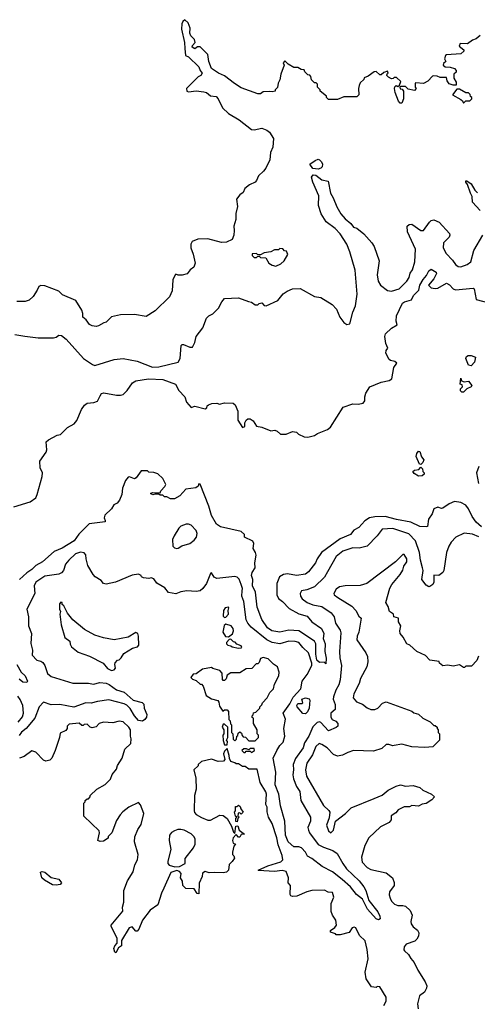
# Model space of a CAD drawing. Extents: x 2210602 to 2357277, y 510288 to 673808.
# Tile 357 of 464: x 2276770 to 2280334, y 640020 to 647680. Entities that reach past the tile are written whole.
import ezdxf

# ---------------------------------------------------------------- set-up
doc = ezdxf.new("R2010")
doc.units = 0

msp = doc.modelspace()

# ---------------------------------------------------------------- linework, layer by layer
at = {"layer": '0CON05XD'}
for points in [[(2280355, 647557.5), (2280325, 647530), (2280295, 647520), (2280257, 647493), (2280200, 647495), (2280192.5, 647475), (2280227.5, 647445), (2280227.5, 647435), (2280206.1, 647413.9), (2280095, 647407.5), (2280085, 647402.5), (2280077.5, 647375), (2280087.5, 647355), (2280070, 647340), (2280067.5, 647325), (2280083.6, 647313.6), (2280121.7, 647311.7), (2280155, 647300), (2280170, 647285), (2280168.3, 647271.7), (2280150, 647255), (2280150, 647225), (2280170, 647195), (2280168.3, 647171.7), (2280145, 647170), (2280115, 647180), (2280100, 647205), (2280095, 647230), (2280045, 647230), (2280021.7, 647241.7), (2279995, 647242.5), (2279985, 647240), (2279949.3, 647200.7), (2279915, 647182.5), (2279855, 647190), (2279850, 647185), (2279850, 647155), (2279857.5, 647145), (2279845, 647130), (2279795, 647140), (2279775, 647160), (2279735, 647160), (2279730, 647155), (2279731.7, 647141.7), (2279748.3, 647138.3), (2279760, 647125), (2279760, 647065), (2279745, 647030), (2279731.7, 647031.7), (2279720, 647045), (2279693, 647113), (2279690, 647145), (2279691.7, 647158.3), (2279701.7, 647168.3), (2279715, 647160), (2279728.3, 647171.7), (2279738.3, 647198.3), (2279705, 647230), (2279685, 647230), (2279678.3, 647221.7), (2279665, 647220), (2279641.7, 647231.7), (2279630, 647245), (2279631.7, 647258.3), (2279640, 647265), (2279635, 647280), (2279605, 647270), (2279585, 647250), (2279575, 647250), (2279545, 647277.5), (2279530, 647275), (2279485, 647240), (2279451.7, 647228.3), (2279450, 647215), (2279421.7, 647188.3), (2279413, 647167), (2279407.5, 647145), (2279410, 647095), (2279395, 647080), (2279295, 647080), (2279245, 647060), (2279175, 647060), (2279160, 647075), (2279160, 647085), (2279110, 647125), (2279110, 647135), (2279090, 647155), (2279088.3, 647178.3), (2279078.3, 647188.3), (2279065, 647190), (2279041.7, 647211.7), (2279038.3, 647238.3), (2279028.3, 647248.3), (2279015, 647250), (2278990, 647275), (2278985, 647290), (2278963, 647293), (2278935, 647307.5), (2278905, 647307.5), (2278860, 647335), (2278835, 647360), (2278822.5, 647345), (2278830, 647325), (2278802.5, 647255), (2278797, 647213), (2278783, 647187), (2278777, 647153), (2278760, 647135), (2278760, 647125), (2278735, 647117.5), (2278715, 647122.5), (2278665, 647120), (2278646.4, 647103.6), (2278625, 647104), (2278495, 647150.8), (2278442.4, 647182.4), (2278365, 647244), (2278317.5, 647265), (2278265, 647300), (2278243.9, 647353.9), (2278235, 647410), (2278175, 647470), (2278155, 647470), (2278135, 647452.5), (2278113.3, 647465), (2278115, 647480), (2278137.5, 647502.5), (2278132.5, 647525), (2278104.2, 647554.2), (2278094.2, 647574.2), (2278098.8, 647615), (2278083.3, 647655), (2278055, 647680), (2278040, 647665), (2278033, 647647), (2278030, 647605), (2278053, 647503), (2278057.5, 647455), (2278061.7, 647401.7), (2278085, 647390), (2278165, 647312.5), (2278175.8, 647285.8), (2278192.5, 647265), (2278180, 647245), (2278160, 647235), (2278070, 647145), (2278072.5, 647125), (2278085, 647117.5), (2278145, 647126.2), (2278205, 647119.2), (2278225, 647112.5), (2278255, 647088.8), (2278301.2, 647081.2), (2278316.2, 647065), (2278350, 646995), (2278395, 646950), (2278479.7, 646899.7), (2278575, 646826), (2278595, 646824.2), (2278655, 646836), (2278695, 646821.2), (2278715.6, 646805.6), (2278746, 646755), (2278741.7, 646688.3), (2278723.6, 646646.4), (2278719.3, 646590.7), (2278686.1, 646523.9), (2278669.5, 646500.5), (2278630, 646465), (2278615, 646430), (2278603, 646417), (2278560, 646395), (2278523.6, 646366.4), (2278510, 646335), (2278483.6, 646316.4), (2278457.5, 646285), (2278467, 646227), (2278453, 646173), (2278453.3, 646125), (2278436.7, 646075), (2278439.3, 646039.3), (2278437.5, 646005), (2278425, 645970), (2278381.7, 645948.3), (2278343, 645947), (2278235, 645975.7), (2278157, 645973), (2278113.3, 645955), (2278103.3, 645935), (2278103.3, 645905), (2278121.2, 645855), (2278136, 645785), (2278127.5, 645755), (2278097, 645733), (2278075, 645703.3), (2278035, 645693.8), (2278003.3, 645693.3), (2277985, 645700), (2277980, 645695), (2277962.5, 645655), (2277958.3, 645571.7), (2277936.7, 645525), (2277825.8, 645414.2), (2277755, 645370), (2277665, 645386), (2277555, 645383.8), (2277485, 645367.5), (2277445, 645327.5), (2277425, 645322.5), (2277385, 645298.8), (2277365, 645294), (2277335, 645297.5), (2277315, 645307.5), (2277287.5, 645345), (2277262.5, 645365), (2277262.5, 645395), (2277255, 645420), (2277206.4, 645496.4), (2277105, 645540), (2277075, 645567.5), (2276965, 645610), (2276935, 645612.5), (2276920, 645605), (2276907.5, 645575), (2276875, 645527.5), (2276845, 645497.5), (2276813, 645487), (2276748.3, 645488.3)], [(2280225, 647030), (2280245, 647050), (2280275, 647050), (2280290, 647065), (2280290, 647075), (2280281.7, 647081.7), (2280278.3, 647098.3), (2280265, 647110), (2280245, 647110), (2280195, 647140), (2280175, 647140), (2280140, 647095), (2280205, 647060), (2280218.3, 647048.3), (2280225, 647030)], [(2279095, 646516.7), (2279053, 646523), (2279030, 646555), (2279070, 646585), (2279095, 646594), (2279105, 646590.8), (2279121.4, 646575), (2279128.9, 646555), (2279125.5, 646534.5), (2279115, 646523.8), (2279095, 646516.7)], [(2276731.7, 645231.7), (2276810.7, 645219.3), (2276915, 645206.2), (2277033.9, 645206.1), (2277055, 645211.2), (2277075, 645226), (2277095, 645224.2), (2277132.5, 645195), (2277266.2, 645045), (2277336.4, 644996.4), (2277355, 644990), (2277505, 645036), (2277575, 645043.3), (2277684.2, 645024.2), (2277805, 644976.2), (2277855, 644980), (2278005.5, 645014.5), (2278020, 645045), (2278028.8, 645145), (2278035, 645153.3), (2278045, 645153.3), (2278095, 645132.5), (2278116.4, 645133.6), (2278135, 645170), (2278144.1, 645215.9), (2278196.1, 645283.9), (2278225, 645357.5), (2278243.9, 645376.1), (2278275, 645392.5), (2278317.5, 645435), (2278343.9, 645486.1), (2278365, 645510), (2278475, 645517.5), (2278552.5, 645487.5), (2278575, 645482.5), (2278605, 645462.5), (2278625, 645462.5), (2278635, 645472.5), (2278655, 645477.5), (2278675, 645457.5), (2278690, 645455), (2278780, 645495), (2278822.3, 645547.7), (2278852.3, 645567.7), (2278895, 645586), (2278955, 645588.8), (2279065, 645527.5), (2279115, 645520), (2279202.5, 645465), (2279238.3, 645428.3), (2279263.8, 645365), (2279293.6, 645323.6), (2279318.3, 645308.3), (2279340, 645315), (2279364.2, 645405), (2279385.8, 645455), (2279398.5, 645545), (2279381.5, 645731.5), (2279341.4, 645875), (2279317.1, 645935), (2279265.8, 646015), (2279226.2, 646055), (2279157.4, 646107.4), (2279118.5, 646168.5), (2279095.8, 646235), (2279099.1, 646309.1), (2279052, 646415), (2279043.8, 646456.2), (2279055, 646472.5), (2279075, 646471.2), (2279124.1, 646434.1), (2279173, 646423), (2279190.5, 646330.5), (2279211.2, 646295), (2279238.8, 646225), (2279270.9, 646170.9), (2279305, 646130), (2279350, 646095), (2279370, 646065), (2279395, 646057.5), (2279450, 646015), (2279512, 645945), (2279530, 645915), (2279570, 645805), (2279554.4, 645695), (2279561.1, 645645), (2279579.2, 645615), (2279635, 645574.4), (2279665, 645566.9), (2279724.5, 645585.5), (2279786, 645645), (2279802.5, 645675), (2279810.9, 645709.1), (2279828, 645735), (2279846.5, 645795), (2279852, 645895), (2279789.5, 646029.5), (2279786.7, 646075), (2279802.7, 646087.3), (2279825, 646088.6), (2279895, 646039.2), (2279915, 646039.2), (2279961.2, 646105), (2279975, 646117.5), (2279995, 646123.6), (2280035.8, 646105.8), (2280116.9, 646016.9), (2280120.2, 646005), (2280115, 645988.2), (2280069.2, 645945), (2280067.3, 645905), (2280090.9, 645860.9), (2280140.3, 645810.3), (2280164.2, 645775), (2280185, 645760), (2280205, 645758.1), (2280255, 645774.3), (2280284, 645795), (2280306.9, 645885), (2280377.5, 646005)], [(2280356.2, 646196.2), (2280295, 646260), (2280292.5, 646305), (2280279.7, 646329.7), (2280257.3, 646397.3), (2280243.3, 646415), (2280243.6, 646426.4), (2280253.3, 646426.7), (2280285, 646403.8), (2280314.5, 646354.5), (2280335, 646332.5)], [(2278765, 645762.5), (2278805, 645780), (2278830, 645805), (2278857, 645853), (2278848.3, 645878.3), (2278831.7, 645881.7), (2278818.3, 645898.3), (2278795, 645900), (2278785, 645890), (2278755, 645890), (2278727, 645873), (2278673, 645867), (2278645, 645850), (2278625, 645850), (2278615, 645860), (2278581.7, 645858.3), (2278580, 645845), (2278595, 645830), (2278615, 645830), (2278621.7, 645838.3), (2278635, 645840), (2278645, 645830), (2278687, 645827), (2278710, 645785), (2278735, 645770), (2278765, 645762.5)], [(2278895, 644476.7), (2278925, 644470), (2278942.5, 644455), (2278985.9, 644435.9), (2279015, 644432.5), (2279065, 644444.2), (2279089.7, 644460.3), (2279167.9, 644492.1), (2279190.3, 644509.7), (2279290, 644665), (2279365, 644691.2), (2279405, 644688.8), (2279443.6, 644696.4), (2279456.7, 644715), (2279456.7, 644745), (2279466.7, 644775), (2279497, 644823), (2279585, 644861.2), (2279648, 644872), (2279667.5, 644885), (2279683.3, 644975), (2279707.5, 645007.5), (2279691.7, 645021.7), (2279657.5, 645027.5), (2279647, 645037), (2279622.5, 645085), (2279623, 645107), (2279637.5, 645125), (2279620.7, 645160.7), (2279613.8, 645216.2), (2279620, 645235), (2279665, 645280), (2279710, 645305), (2279702.5, 645335), (2279703.3, 645375), (2279751.2, 645475), (2279765.6, 645484.4), (2279820.5, 645499.5), (2279837.5, 645535), (2279878.8, 645575), (2279886.2, 645615), (2279911.7, 645658.3), (2279938.9, 645691.1), (2279955, 645727.5), (2279975, 645740), (2280012.5, 645715), (2280016.7, 645705), (2279993.8, 645665), (2279952.5, 645615), (2279974.1, 645594.1), (2280005, 645588), (2280025, 645592.5), (2280095, 645630), (2280117.7, 645617.7), (2280145, 645586.7), (2280165, 645578.8), (2280302, 645592), (2280308.8, 645585), (2280324.2, 645504.2), (2280435, 645473.8)], [(2280285, 644987.5), (2280265, 644992.5), (2280243.3, 645045), (2280250.7, 645059.3), (2280263.6, 645066.4), (2280286.4, 645066.4), (2280320, 645055), (2280312.5, 645015), (2280285, 644987.5)], [(2276725, 643890), (2276851.7, 643928.3), (2276895, 643960), (2276907.5, 643985), (2276946.4, 644126.4), (2276946.7, 644155), (2276930, 644195), (2276927.5, 644245), (2276977.5, 644315), (2276982.5, 644335), (2276977.5, 644395), (2276995, 644412.5), (2277063, 644447), (2277087, 644453), (2277141.7, 644508.3), (2277195, 644536.2), (2277215, 644561.2), (2277251.7, 644648.3), (2277275, 644680), (2277295, 644697.5), (2277348.3, 644701.7), (2277375, 644712.5), (2277396.2, 644753.8), (2277408.3, 644771.7), (2277425, 644778), (2277525, 644759.2), (2277555, 644758), (2277575, 644764.2), (2277607.5, 644795), (2277650, 644855), (2277675, 644871.2), (2277772.8, 644887.2), (2277885, 644881.8), (2277984.5, 644844.5), (2278010, 644795), (2278055.7, 644745.7), (2278068.8, 644705), (2278105, 644662.5), (2278135, 644672.5), (2278215, 644652.5), (2278228.3, 644661.7), (2278230, 644675), (2278240, 644685), (2278267, 644693), (2278305, 644696.7), (2278325, 644690), (2278365, 644700), (2278433.9, 644696.1), (2278447.5, 644685), (2278467.8, 644635), (2278469.2, 644565), (2278505, 644506.7), (2278522.5, 644515), (2278524, 644545), (2278533.8, 644565), (2278545.9, 644574.1), (2278563.9, 644576.1), (2278589.5, 644559.5), (2278615, 644517.5), (2278655, 644510), (2278725, 644482.5), (2278757, 644487), (2278775, 644480), (2278800, 644455), (2278845, 644456.7), (2278895, 644476.7)], [(2280213, 644783), (2280203.6, 644793.6), (2280203, 644807), (2280217.5, 644825), (2280215, 644840), (2280200, 644845), (2280205, 644890), (2280211.7, 644871.7), (2280232.5, 644862.5), (2280265, 644867.5), (2280290, 644835), (2280285, 644823.3), (2280251.2, 644808.8), (2280225, 644783.3), (2280213, 644783)], [(2279895, 644220), (2279883, 644223), (2279857, 644283), (2279862, 644305), (2279875, 644322.5), (2279885, 644320), (2279899.3, 644279.3), (2279917.5, 644255), (2279910, 644235), (2279895, 644220)], [(2279875, 644130), (2279840.7, 644150.7), (2279832.5, 644165), (2279845, 644176.7), (2279878.3, 644181.7), (2279895, 644200), (2279907, 644187), (2279910, 644165), (2279920, 644155), (2279920, 644145), (2279905, 644132.5), (2279875, 644130)], [(2280346.6, 644203.4), (2280328.6, 644155), (2280343.1, 644073.1)], [(2280365, 643734.4), (2280325, 643770), (2280292.5, 643815), (2280265, 643874), (2280245, 643902), (2280205, 643923.3), (2280155, 643931.2), (2280115, 643914), (2280065, 643880), (2280055, 643877.5), (2280027.1, 643887.1), (2279994.2, 643875.8), (2279983.1, 643835), (2279954.5, 643795), (2279945, 643737.5), (2279935.8, 643734.2), (2279885, 643736.8), (2279815, 643771.8), (2279705, 643791.1), (2279615, 643816.2), (2279536.7, 643813.3), (2279495, 643804.4), (2279459.1, 643780.9), (2279411.1, 643728.9), (2279372.2, 643707.8), (2279345.3, 643674.7), (2279265, 643641.8), (2279120, 643535), (2279087, 643487), (2279073.8, 643455), (2279019.2, 643385), (2278995, 643365.8), (2278925, 643356), (2278855, 643370), (2278825, 643363.1), (2278793.1, 643346.9), (2278773.3, 643295), (2278772.5, 643205), (2278785, 643177.5), (2278817.1, 643155), (2278868.3, 643098.3), (2278945, 643057.1), (2279009.7, 643039.7), (2279045, 642996.7), (2279120, 642945), (2279137.5, 642905), (2279133.3, 642865), (2279150, 642825), (2279145.6, 642765), (2279156, 642714), (2279155, 642670), (2279141.7, 642681.7), (2279105, 642680.5), (2279085, 642698.1), (2279075.9, 642744.1), (2279075.7, 642825.7), (2279065.5, 642845.5), (2278945, 642924.5), (2278865, 642931.4), (2278795, 642915.6), (2278734.7, 642924.7), (2278699.4, 642949.4), (2278656.5, 643015), (2278618.9, 643108.9), (2278606.7, 643226.7), (2278583.9, 643275), (2278586.9, 643325), (2278576.1, 643355), (2278580.6, 643379.4), (2278602.9, 643415), (2278602.5, 643455), (2278612.5, 643515), (2278607.8, 643535), (2278588, 643565), (2278594.4, 643605), (2278585, 643624.2), (2278520, 643655), (2278520, 643675), (2278495, 643697.5), (2278335, 643734), (2278303.8, 643755), (2278265, 643823.3), (2278243.3, 643895), (2278175, 644067.5), (2278165, 644070), (2278158.8, 644051.2), (2278143.1, 644036.9), (2278065, 644026.7), (2278016.2, 643975), (2277975, 643953.8), (2277945, 643952.5), (2277917, 643967), (2277898.3, 643968.3), (2277885, 643980), (2277865, 643980), (2277855, 643990), (2277825, 643990), (2277807, 643983), (2277790, 643995), (2277805, 644002.5), (2277865, 644000), (2277870, 644015), (2277901.7, 644048.3), (2277907.5, 644065), (2277885, 644110), (2277846.1, 644146.1), (2277815, 644156.7), (2277775, 644160), (2277765, 644170), (2277715, 644170), (2277677.5, 644115), (2277665, 644107.5), (2277625, 644123.3), (2277615, 644121.2), (2277593.7, 644096.3), (2277570, 644035), (2277566.7, 643985), (2277548.8, 643941.2), (2277530, 643920), (2277503.3, 643905), (2277484.2, 643875.8), (2277434.3, 643825), (2277428, 643805), (2277436.7, 643785), (2277435, 643772.5), (2277312, 643758), (2277231.9, 643678.1), (2277193.3, 643625), (2277102.2, 643567.8), (2277038.3, 643541.7), (2276946.9, 643463.1), (2276895.9, 643434.1), (2276866.1, 643403.9), (2276825, 643377.8), (2276768.8, 643325)], [(2277995, 643566.7), (2278005, 643570), (2278032.3, 643587.7), (2278095, 643606), (2278128.7, 643631.3), (2278148, 643655), (2278151.7, 643681.7), (2278145, 643707.5), (2278105, 643746.7), (2278085, 643756.2), (2278066.4, 643756.4), (2278025, 643740), (2278009.2, 643725), (2277972, 643665), (2277961.2, 643635), (2277962.5, 643585), (2277975, 643572.5), (2277995, 643566.7)], [(2280345, 643657.9), (2280295, 643677.5), (2280230, 643685), (2280165.7, 643654.3), (2280130, 643615), (2280112, 643585), (2280094, 643535), (2280073.8, 643395), (2280065, 643380), (2280035, 643356.7), (2279995, 643357.5), (2279996, 643305), (2279987.5, 643285), (2279965, 643270.8), (2279955, 643268.8), (2279935, 643280), (2279902, 643325), (2279910.8, 643395), (2279908, 643415), (2279891.1, 643475), (2279884.4, 643535), (2279853.5, 643625), (2279801.5, 643681.5), (2279675, 643721.8), (2279592.2, 643717.8), (2279555, 643665.8), (2279475, 643584), (2279415, 643567.5), (2279365, 643572.5), (2279286.2, 643545), (2279235, 643504), (2279166.4, 643383.6), (2279145, 643342.9), (2279065, 643269.2), (2279005, 643244.3), (2278964.4, 643235.6), (2278953.3, 643215), (2278956.7, 643195), (2278968.8, 643175), (2279010, 643145), (2279053.1, 643126.9), (2279124, 643114), (2279196, 643065), (2279219.2, 643035), (2279229.2, 642985), (2279265, 642930), (2279270.6, 642910.6), (2279261.2, 642765), (2279263.5, 642715), (2279277.1, 642655), (2279266.2, 642545), (2279254.6, 642505), (2279231.8, 642465), (2279212.7, 642412.7), (2279211.4, 642395), (2279227.5, 642352.5), (2279226.1, 642313.9), (2279193.3, 642285), (2279193.9, 642253.9), (2279202.5, 642235), (2279233, 642223), (2279246.7, 642205), (2279247.5, 642185), (2279235.9, 642174.1), (2279175, 642147.5), (2279115, 642212.5), (2279105, 642217.5), (2279087, 642213), (2279052.4, 642177.6), (2279022.1, 642105), (2278988.5, 642055), (2278976.4, 642015), (2278918.8, 641931.2), (2278899.3, 641885), (2278903.1, 641845), (2278897.1, 641805), (2278902.9, 641775), (2278925.3, 641715.3), (2278951.2, 641675), (2278960.5, 641605), (2279034, 641475), (2279035.7, 641444.3), (2279013.8, 641395), (2279018.8, 641375), (2279026.7, 641355), (2279095, 641263.3), (2279135, 641242.5), (2279207.7, 641217.7), (2279243, 641193), (2279286, 641115), (2279315.7, 641075), (2279415, 640980.6), (2279450.6, 640935), (2279465.7, 640905), (2279488.8, 640828.8), (2279559.6, 640739.6), (2279575.8, 640705), (2279576.2, 640685), (2279565, 640676.7), (2279545, 640686.2), (2279479.7, 640759.7), (2279439.4, 640839.4), (2279394, 640875), (2279346, 640935), (2279282.3, 640992.3), (2279205, 641051.4), (2279125, 641093.1), (2279045, 641155.8), (2279012, 641172), (2278995, 641203.3), (2278965, 641236.7), (2278945, 641246.2), (2278905, 641246.2), (2278862, 641285), (2278839.2, 641335), (2278834.3, 641445), (2278800.5, 641565), (2278787.5, 641655), (2278758.9, 641728.9), (2278763.7, 641826.3), (2278744.7, 641935), (2278771.9, 641995), (2278795.3, 642034.7), (2278821.3, 642058.7), (2278835.4, 642105.4), (2278828.2, 642165), (2278838.9, 642238.9), (2278821.4, 642285), (2278872.6, 642357.4), (2278900.2, 642409.8), (2278960.6, 642475), (2278970.9, 642535), (2279008.2, 642585), (2279045.4, 642655), (2279045.9, 642675), (2279019.2, 642755), (2278975.3, 642795.3), (2278944, 642834), (2278915, 642842.7), (2278865, 642844), (2278795, 642823.3), (2278735, 642834.6), (2278695.3, 642855.3), (2278573.5, 642955), (2278545.6, 642985), (2278535, 643010), (2278515.3, 643155), (2278499.8, 643195), (2278502.4, 643237.6), (2278504.5, 643255), (2278495.6, 643285), (2278478.7, 643328.7), (2278465, 643344.3), (2278445, 643347.8), (2278305, 643332), (2278284.4, 643344.4), (2278265, 643377.5), (2278255, 643372.5), (2278225.7, 643294.3), (2278195.8, 643255), (2278175, 643238.1), (2278145, 643230.5), (2278072.3, 643237.7), (2278025, 643230), (2277985, 643212.5), (2277930, 643225), (2277899.3, 643259.3), (2277837, 643297), (2277815, 643330), (2277795, 643337.5), (2277775, 643332.5), (2277735, 643337.5), (2277720, 643345), (2277716.4, 643356.4), (2277695, 643367.5), (2277645, 643357.5), (2277516.4, 643303.6), (2277445, 643287.5), (2277423.9, 643293.9), (2277405, 643317.5), (2277357, 643347), (2277343.6, 643363.6), (2277300, 643435), (2277286.7, 643485), (2277286.1, 643516.1), (2277271.2, 643531.2), (2277245, 643538.6), (2277204.6, 643525.4), (2277153.3, 643476.7), (2277127.9, 643445), (2277110.4, 643395), (2277095, 643375.6), (2277075, 643365.6), (2276965, 643350.9), (2276895.4, 643304.6), (2276882.2, 643275), (2276887.1, 643215), (2276825.5, 643095), (2276838.5, 643035), (2276838.9, 642965), (2276861.1, 642905), (2276857.3, 642827.3), (2276870, 642775), (2276866.4, 642736.4), (2276905, 642698), (2276935, 642690), (2276949.5, 642679.5), (2276965.5, 642655), (2276988.2, 642595), (2277015, 642570.5), (2277185, 642518.5), (2277305, 642517.8), (2277345, 642510.8), (2277395, 642523.3), (2277445, 642517.5), (2277468.1, 642508.1), (2277525, 642467.5), (2277585, 642448.8), (2277655, 642386.2), (2277725, 642368.8), (2277736, 642356), (2277738.8, 642325), (2277760, 642275), (2277758, 642255), (2277745, 642236.7), (2277725.8, 642224.2), (2277695, 642227.1), (2277663.5, 642265), (2277631.5, 642321.5), (2277605, 642346.7), (2277585, 642357.3), (2277465, 642388.9), (2277375, 642376.9), (2277326.9, 642363.1), (2277285, 642364.6), (2277192.2, 642332.2), (2277082.8, 642352.8), (2277015, 642351.1), (2276955, 642370), (2276921.2, 642335), (2276888.8, 642245), (2276821.4, 642165), (2276783.5, 642136.5), (2276765, 642112.5)], [(2280341.7, 642728.3), (2280330, 642695), (2280288.3, 642651.7), (2280245, 642650), (2280235, 642640), (2280225, 642640), (2280195, 642660), (2280145, 642650), (2280105, 642657.5), (2280065, 642652.5), (2280040, 642675), (2280036.7, 642686.7), (2279965, 642697.5), (2279930, 642735), (2279863.9, 642763.9), (2279807.5, 642815), (2279783.6, 642823.6), (2279757, 642877), (2279732.5, 642905), (2279730, 642925), (2279737.5, 642965), (2279720, 642995), (2279720, 643025), (2279683.6, 643033.6), (2279680, 643055), (2279650, 643075), (2279640, 643115), (2279622.5, 643145), (2279653, 643257), (2279667.5, 643285), (2279732.5, 643365), (2279752.5, 643397.5), (2279761.7, 643428.3), (2279785, 643462.5), (2279785.7, 643485.7), (2279765, 643520), (2279755, 643520), (2279696.4, 643463.6), (2279472.5, 643295), (2279421.7, 643278.3), (2279305, 643275.8), (2279261.2, 643268.8), (2279235, 643250), (2279217.5, 643215), (2279220, 643205), (2279246.7, 643185), (2279357, 643117), (2279386.7, 643085), (2279410.7, 643040.7), (2279430, 643025), (2279410, 642915), (2279397, 642883), (2279396.7, 642855), (2279465, 642753.3), (2279477.5, 642725), (2279482, 642685), (2279473.9, 642646.1), (2279423.3, 642555), (2279412.5, 642515), (2279372.5, 642435), (2279367.5, 642405), (2279393, 642373), (2279440, 642355), (2279475, 642327.5), (2279505, 642313.3), (2279535, 642312.5), (2279560, 642325), (2279595, 642362.5), (2279625, 642372.5), (2279825, 642300), (2279838.3, 642288.3), (2279877, 642277), (2279910, 642245), (2279967, 642217), (2279995, 642190), (2280005, 642190), (2280020, 642175), (2280020, 642165), (2280030, 642155), (2280030, 642135), (2280040, 642125), (2280040, 642075), (2279987, 642023), (2279925, 642017.5), (2279825, 642023.3), (2279745, 642043.3), (2279686.2, 642033.8), (2279675, 642030), (2279645, 642041.2), (2279625, 642041.2), (2279590, 642010), (2279525, 641990), (2279370, 641995), (2279325, 641980), (2279285, 641957.5), (2279245, 641950), (2279213.6, 641963.6), (2279163.8, 642015), (2279122.4, 642042.4), (2279101.9, 642048.1), (2279075.7, 642025), (2279049.7, 641960.3), (2279006.7, 641895), (2278996.7, 641845), (2279004, 641795), (2279135, 641567.5), (2279177.8, 641527.8), (2279184.2, 641515), (2279179.3, 641470.7), (2279160, 641415), (2279175, 641370), (2279194.1, 641354.1), (2279213.8, 641375), (2279230, 641445), (2279307.5, 641505), (2279351.7, 641548.3), (2279531.7, 641621.7), (2279593.6, 641646.4), (2279640, 641685), (2279701.7, 641718.3), (2279735, 641727.5), (2279775, 641717.5), (2279835, 641722.5), (2279887, 641707), (2279910, 641685), (2279976.1, 641656.1), (2280000, 641635), (2279979.3, 641610.7), (2279936.4, 641583.6), (2279905, 641577.5), (2279875, 641562.5), (2279825, 641567.5), (2279805, 641557.5), (2279765, 641557.5), (2279717, 641533), (2279699.3, 641510.7), (2279663.9, 641486.1), (2279662.5, 641455), (2279646.7, 641435), (2279579.5, 641400.5), (2279490, 641315), (2279457.5, 641255), (2279431.4, 641165), (2279438, 641125), (2279475, 641084), (2279505, 641068.8), (2279625, 641043.3), (2279672.5, 641005), (2279687, 640967), (2279687.5, 640945), (2279650, 640895), (2279648.3, 640871.7), (2279655.8, 640845), (2279665, 640823.8), (2279688.8, 640798.8), (2279715, 640788.8), (2279755, 640790), (2279775, 640783.3), (2279810.7, 640750.7), (2279826.2, 640715), (2279816.2, 640665), (2279818.8, 640645), (2279835, 640623.3), (2279867.3, 640597.3), (2279878.8, 640575), (2279875, 640550), (2279862, 640528), (2279847.7, 640512.3), (2279780.9, 640489.1), (2279765, 640467.5), (2279762.5, 640445), (2279766.2, 640435), (2279798.8, 640408.8), (2279815, 640376.7), (2279842, 640345), (2279870, 640285), (2279927.5, 640195), (2279940, 640165), (2279937.5, 640145), (2279922.5, 640115), (2279883.3, 640085), (2279866.7, 640025), (2279872.5, 639985)], [(2277485, 642617.5), (2277505, 642622.5), (2277517.5, 642635), (2277510, 642665), (2277513, 642677), (2277531.7, 642698.3), (2277545, 642700), (2277560, 642715), (2277580.7, 642749.3), (2277648.3, 642791.7), (2277688.3, 642801.7), (2277697, 642813), (2277696.7, 642885), (2277690, 642905), (2277675, 642912.5), (2277615, 642877.5), (2277505, 642856.7), (2277421.7, 642871.7), (2277355, 642891.2), (2277275, 642936.2), (2277185, 643010), (2277143.9, 643063.9), (2277115, 643120), (2277101.7, 643131.7), (2277100, 643145), (2277091.7, 643148.3), (2277080, 643135), (2277080, 643095), (2277087.5, 643075), (2277082.5, 643055), (2277093.6, 642973.6), (2277122.5, 642875), (2277160, 642845), (2277163, 642823), (2277175, 642800), (2277225, 642760), (2277315, 642727.5), (2277420, 642675), (2277455, 642632.5), (2277485, 642617.5)], [(2278365, 643030), (2278375, 643031.2), (2278396, 643055), (2278392.5, 643085), (2278400, 643105), (2278395, 643110), (2278370, 643105), (2278357.5, 643085), (2278355, 643040), (2278365, 643030)], [(2278395, 642880), (2278428.3, 642901.7), (2278436.4, 642926.4), (2278432.5, 642945), (2278417.5, 642965), (2278375, 642977.5), (2278363.6, 642966.4), (2278353.3, 642915), (2278371.7, 642881.7), (2278395, 642880)], [(2278475, 642790), (2278495, 642792.5), (2278500, 642795), (2278495, 642810), (2278461.7, 642821.7), (2278448.3, 642838.3), (2278435, 642840), (2278415, 642860), (2278401.7, 642858.3), (2278380, 642835), (2278380, 642825), (2278390, 642815), (2278415, 642810), (2278425, 642800), (2278475, 642790)], [(2276749.4, 642665), (2276782.9, 642602.9), (2276812.5, 642575), (2276830, 642535), (2276826, 642524), (2276795, 642526.7), (2276765, 642548.8)], [(2278605, 642070), (2278630, 642095), (2278630, 642115), (2278620, 642125), (2278620, 642155), (2278590, 642205), (2278590, 642245), (2278581.7, 642251.7), (2278580, 642265), (2278588.3, 642271.7), (2278591.7, 642288.3), (2278608.3, 642291.7), (2278640, 642325), (2278640, 642335), (2278655, 642350), (2278660, 642365), (2278697.5, 642405), (2278717.5, 642445), (2278746.1, 642473.9), (2278755, 642510), (2278787.5, 642575), (2278790, 642605), (2278777.5, 642645), (2278746.2, 642666.2), (2278705, 642706.7), (2278665, 642717.5), (2278645, 642710), (2278635, 642680), (2278625, 642670), (2278611.7, 642668.3), (2278578.3, 642631.7), (2278535, 642630), (2278485, 642600), (2278415, 642600), (2278385, 642580), (2278377, 642553), (2278365, 642540), (2278355, 642540), (2278348.3, 642548.3), (2278347, 642597), (2278328.3, 642618.3), (2278273, 642633), (2278265, 642640), (2278193, 642627), (2278145, 642590), (2278121.7, 642588.3), (2278101.7, 642561.7), (2278115, 642550), (2278145, 642540), (2278175, 642510), (2278185, 642510), (2278200, 642495), (2278223.6, 642423.6), (2278265, 642397.5), (2278313, 642383), (2278321.7, 642371.7), (2278325, 642340), (2278351.7, 642301.7), (2278365, 642310), (2278385, 642310), (2278397, 642297), (2278400, 642235), (2278410, 642225), (2278413, 642203), (2278420, 642195), (2278420, 642135), (2278430, 642125), (2278431.7, 642081.7), (2278445, 642070), (2278458.3, 642081.7), (2278460, 642105), (2278468.3, 642111.7), (2278471.7, 642128.3), (2278485, 642140), (2278498.3, 642128.3), (2278501.7, 642111.7), (2278511.7, 642101.7), (2278528.3, 642098.3), (2278555, 642070), (2278605, 642070)], [(2276757.5, 642215), (2276792.7, 642257.3), (2276799.5, 642285), (2276794.6, 642345), (2276775, 642391.4), (2276756.9, 642416.9)], [(2278995, 642280), (2278975, 642283.5), (2278930, 642335), (2278927.5, 642345), (2278935, 642360.8), (2278970, 642360), (2278974.2, 642365), (2278967.5, 642395), (2278995, 642404.4), (2279025, 642395.6), (2279030, 642385), (2279024.3, 642325), (2279011.1, 642295), (2278995, 642280)], [(2277573.6, 641516.4), (2277552.5, 641495), (2277525, 641450), (2277487, 641353), (2277460, 641325), (2277458.3, 641311.7), (2277421.7, 641288.3), (2277396.7, 641286.7), (2277380, 641295), (2277391.2, 641355), (2277388.8, 641368.8), (2277270, 641485), (2277270, 641585), (2277280, 641595), (2277280, 641605), (2277295, 641620), (2277305, 641620), (2277320, 641635), (2277320, 641645), (2277370, 641695), (2277435, 641730), (2277478.3, 641771.7), (2277491.7, 641808.3), (2277525, 641850), (2277533, 641877), (2277567.5, 641935), (2277590, 642005), (2277635, 642050), (2277638.8, 642085), (2277633, 642107), (2277633.3, 642155), (2277621.2, 642175), (2277575, 642216.7), (2277545, 642222.5), (2277495, 642210), (2277423.6, 642216.4), (2277390, 642205), (2277365, 642180), (2277335, 642170), (2277320, 642175), (2277295, 642200), (2277273, 642197), (2277265, 642190), (2277255, 642190), (2277233, 642207), (2277155, 642200), (2277140, 642185), (2277140, 642165), (2277129.3, 642150.7), (2277085, 642130), (2277080, 642095), (2277047.5, 641995), (2277020, 641935), (2277005, 641920), (2276975, 641912.5), (2276955, 641920), (2276895, 641982.5), (2276865, 641992.5), (2276805, 641947.5), (2276770, 641935)], [(2278385, 642040), (2278387.5, 642065), (2278380, 642075), (2278390, 642095), (2278390, 642175), (2278365, 642200), (2278355, 642200), (2278347.5, 642175), (2278360, 642155), (2278360, 642125), (2278352.5, 642115), (2278353.6, 642073.6), (2278365, 642040), (2278385, 642040)], [(2279605, 640010), (2279624, 640045), (2279623.8, 640075), (2279575, 640156.7), (2279555, 640160), (2279545, 640150), (2279510, 640155), (2279467.7, 640217.7), (2279460.5, 640269.5), (2279483.8, 640375), (2279475.9, 640445.9), (2279460, 640515), (2279416.1, 640556.1), (2279387.5, 640615), (2279375, 640620), (2279360, 640615), (2279335, 640580), (2279265, 640560), (2279235, 640560), (2279228.3, 640568.3), (2279191.7, 640581.7), (2279190, 640595), (2279223, 640617), (2279237.5, 640635), (2279232.5, 640675), (2279206.7, 640715), (2279196.7, 640743.3), (2279196.7, 640805), (2279216.7, 640855), (2279205, 640890), (2279173, 640893), (2279145, 640907.5), (2279046.4, 640906.4), (2279005, 640896.2), (2278927.3, 640862.7), (2278895, 640860), (2278882.5, 640865), (2278877.5, 640875), (2278880, 640945), (2278860, 640965), (2278863.8, 641005), (2278845, 641053.3), (2278815, 641061.9), (2278755, 641053.6), (2278630, 641060), (2278627.5, 641065), (2278702.5, 641097.5), (2278805, 641129.2), (2278819.6, 641145), (2278815, 641178.8), (2278782, 641262), (2278771.8, 641315), (2278735, 641427.5), (2278706.7, 641476.7), (2278697, 641517), (2278696.2, 641555), (2278687.5, 641575), (2278691.2, 641655), (2278686.2, 641673.8), (2278642.5, 641745), (2278618.3, 641848.3), (2278555, 641850), (2278525, 641870), (2278505, 641870), (2278475, 641890), (2278455, 641890), (2278445, 641900), (2278415, 641910), (2278403, 641933), (2278402.5, 641955), (2278385, 642010), (2278365, 641990), (2278358.3, 641968.3), (2278367.5, 641925), (2278357, 641913), (2278315, 641910), (2278265, 641927.5), (2278185, 641910), (2278160, 641885), (2278160, 641875), (2278127.5, 641845), (2278140.7, 641780.7), (2278144, 641695), (2278132.5, 641645), (2278128.8, 641525), (2278131.7, 641511.7), (2278145, 641496.7), (2278185, 641472.5), (2278235, 641452.5), (2278257, 641453), (2278328.3, 641491.7), (2278355, 641490), (2278386.1, 641466.1), (2278420, 641405), (2278435, 641360), (2278445, 641350), (2278453, 641407), (2278468.3, 641408.3), (2278480, 641375), (2278520, 641345), (2278495, 641340), (2278485, 641320), (2278475, 641320), (2278455, 641340), (2278433.8, 641315), (2278426.7, 641295), (2278433, 641273), (2278450, 641265), (2278438.3, 641251.7), (2278427.5, 641205), (2278427.5, 641185), (2278437.5, 641175), (2278441.7, 641158.3), (2278425, 641130), (2278401.7, 641108.3), (2278397, 641063), (2278381.7, 641048.3), (2278355, 641042.5), (2278285, 641046.7), (2278245, 641042.5), (2278215, 641052.5), (2278195, 641040), (2278192.5, 641015), (2278168.3, 640961.7), (2278165, 640880), (2278151.7, 640881.7), (2278128.3, 640918.3), (2278065, 640920), (2278040, 640945), (2278037, 640977), (2278022.5, 641005), (2278027, 641037), (2278015, 641052.5), (2277995, 641060), (2277947.5, 641045), (2277892.5, 640922.5), (2277873.3, 640885), (2277846.4, 640793.6), (2277787, 640753), (2277727.5, 640675), (2277697.5, 640605), (2277685, 640590), (2277675, 640590), (2277645, 640623.3), (2277623.6, 640616.4), (2277563, 640517), (2277562.5, 640475), (2277540.7, 640459.3), (2277518.3, 640421.7), (2277510, 640425), (2277502.5, 640455), (2277510, 640475), (2277530, 640495), (2277530, 640535), (2277482.5, 640625), (2277483.3, 640635), (2277573.3, 640745), (2277570, 640775), (2277580, 640815), (2277580, 640905), (2277609.3, 640980.7), (2277655, 641050), (2277667.5, 641105), (2277686.7, 641145), (2277693.3, 641185), (2277663.6, 641283.6), (2277667, 641323), (2277689.3, 641380.7), (2277715, 641420), (2277736.2, 641505), (2277711.7, 641571.7), (2277695, 641590), (2277620, 641555), (2277573.6, 641516.4)], [(2278575, 641980), (2278600, 641995), (2278595, 642010), (2278565, 642010), (2278555, 642000), (2278537.5, 642007.5), (2278515, 642007.5), (2278500, 641995), (2278515, 641980), (2278525, 641980), (2278535, 641990), (2278565, 641990), (2278575, 641980)], [(2278465, 641440), (2278453, 641443), (2278452.5, 641465), (2278460, 641475), (2278450, 641485), (2278442.5, 641515), (2278450, 641525), (2278451.7, 641558.3), (2278465, 641560), (2278475, 641570), (2278488.3, 641558.3), (2278491.7, 641541.7), (2278510, 641515), (2278495, 641500), (2278485, 641510), (2278471.7, 641508.3), (2278470, 641485), (2278480, 641475), (2278470, 641465), (2278465, 641440)], [(2277979.3, 641089.3), (2278015, 641093.3), (2278060, 641115), (2278060, 641155), (2278123, 641237), (2278137.5, 641265), (2278136.4, 641306.4), (2278126.4, 641326.4), (2278105, 641347.5), (2278050, 641375), (2278025, 641380), (2278000.7, 641379.3), (2277975, 641370), (2277953.6, 641356.4), (2277937.5, 641335), (2277933.3, 641295), (2277946.7, 641225), (2277923.6, 641133.6), (2277923.3, 641115), (2277935, 641103.3), (2277979.3, 641089.3)], [(2277055, 640946.2), (2277025, 640948.8), (2276963.8, 640985), (2276944, 641005), (2276933, 641047), (2276945, 641052.5), (2276965, 641048.8), (2277015, 641006.2), (2277075, 640993.8), (2277096.2, 640965), (2277085, 640953.3), (2277055, 640946.2)]]:
    msp.add_lwpolyline(points, dxfattribs=at)

doc.saveas('drawing.dxf')
